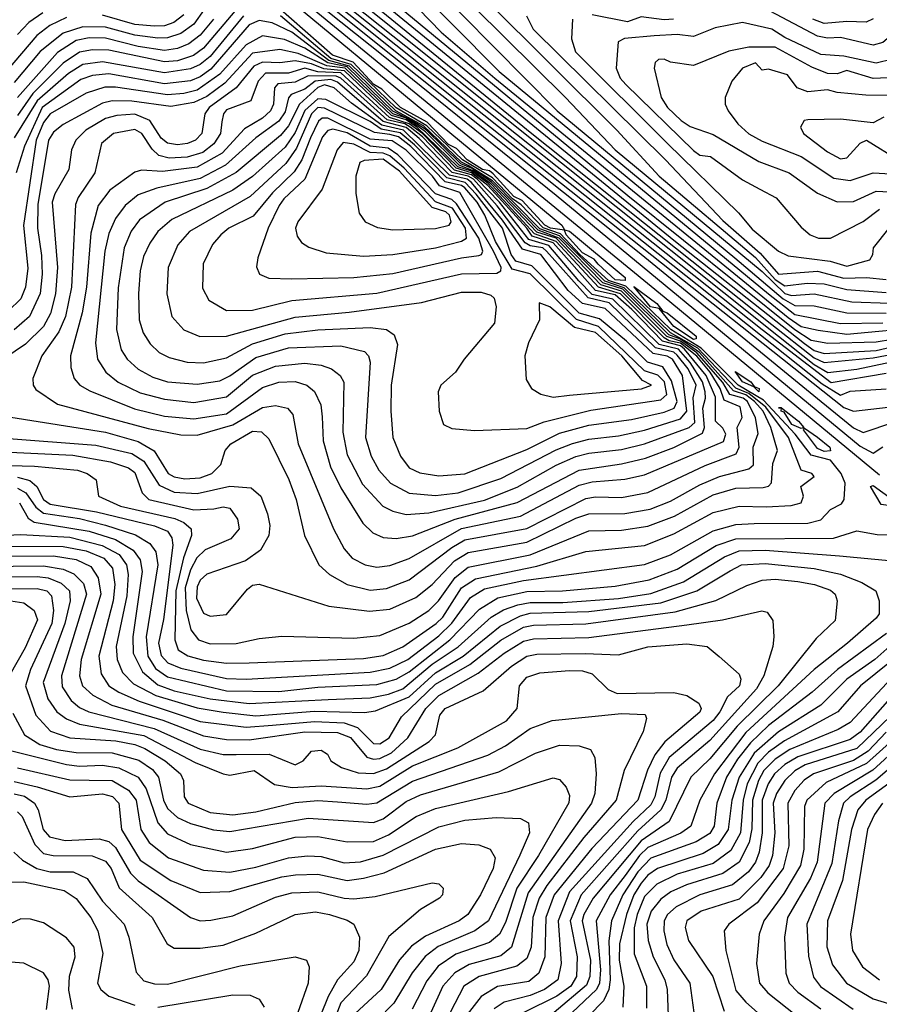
# Model space of a CAD drawing. Extents: x 1173029 to 1307123, y 522559 to 678521.
# Tile 530 of 623: x 1200922 to 1203554, y 668520 to 671534. Entities that reach past the tile are written whole.
import ezdxf

# ---------------------------------------------------------------- set-up
doc = ezdxf.new("R2010")
doc.units = 0

msp = doc.modelspace()

# ---------------------------------------------------------------- linework, layer by layer
at = {"layer": '0CON10XD'}
for points in [[(1200997.7, 672275), (1202063.2, 671423.2), (1202814, 670825), (1203376.5, 670365), (1203475, 670284.7), (1203505, 670270.3), (1203598.1, 670301.9)], [(1201041.4, 672215), (1202040.2, 671420.2), (1202565, 670996.6), (1203360.9, 670339.1), (1203495, 670228.2), (1203535, 670206.9), (1203565, 670225.8)], [(1201255, 672090.2), (1202269.5, 671279.5), (1203445, 670346.1), (1203475.1, 670334.9), (1203634.2, 670354.2)], [(1201585, 671846.3), (1202922, 670782), (1203379.2, 670419.2), (1203435, 670384.1), (1203465, 670396.1), (1203575, 670403.5)], [(1201954.2, 671815), (1202390.4, 671375), (1203214.8, 670694.8), (1203295, 670631.6), (1203435, 670603.4), (1203565, 670605.8)], [(1201579.8, 671765), (1202895.3, 670685.3), (1203555, 670140.2)], [(1201565, 671746), (1202582.4, 670905), (1202590.6, 670890.6), (1202605, 670886.3), (1202775.9, 670745), (1202776.1, 670735), (1202745, 670737.7), (1202692.8, 670785), (1202680.5, 670800.5), (1202645, 670820.5), (1202595, 670874.8), (1202589.7, 670889.7), (1202547.7, 670895), (1202530.2, 670905), (1202460.4, 670980.4), (1202435, 670992.7), (1202372.1, 671062.1), (1202360.8, 671070.8), (1202339, 671075), (1202292.6, 671105), (1202259.1, 671139.1), (1202235, 671151.5), (1202169.6, 671219.6), (1202088.3, 671265), (1202031.3, 671321.3), (1202006.2, 671335), (1201943.5, 671403.5), (1201879.6, 671425), (1201711.9, 671571.9)], [(1202082.8, 671745), (1202568, 671255), (1203112, 670805), (1203259.6, 670679.6), (1203295, 670658.8), (1203355, 670658.1), (1203455, 670636.6), (1203575, 670634.9)], [(1201902, 671665), (1202490.6, 671185), (1203225, 670601.1), (1203355, 670498.9), (1203385, 670484.3), (1203535, 670498.9), (1203665, 670523)], [(1201912.7, 671685), (1202925, 670859.1), (1203325, 670542.1), (1203355, 670521.4), (1203385, 670511.9), (1203545, 670521.5), (1203645, 670544.6)], [(1202039.1, 671675), (1202212.7, 671495), (1202376.4, 671355), (1203275, 670621.9), (1203315, 670594.2), (1203366.4, 670583.6), (1203455, 670571), (1203695, 670593.9)], [(1202220.2, 671665), (1202593, 671295), (1202745.4, 671135), (1203195, 670762.6), (1203265, 670695.1), (1203285, 670689.4), (1203355, 670694.2), (1203469.9, 670670.1), (1203585, 670666.2)], [(1201855, 671651.8), (1203195, 670585.3), (1203406.9, 670423.1), (1203575, 670451.4)], [(1201916.8, 671626.8), (1203245.2, 670565.2), (1203355, 670478.3), (1203396, 670454), (1203485, 670464), (1203625, 670493.1)], [(1203666.5, 671603.5), (1203585, 671480.9), (1203565, 671464.1), (1203535, 671455.9), (1203435, 671479.3), (1203395, 671477.1), (1203365, 671483), (1203220.2, 671560.2)], [(1202066.9, 671586.9), (1202784.3, 670995), (1203295, 670585.3), (1203345, 670553.1), (1203396.8, 670543.2), (1203545, 670547.6), (1203695, 670571.7)], [(1202349.6, 671595), (1202750.8, 671195), (1202880.4, 671055), (1203175.3, 670805.3), (1203235, 670738.7), (1203265, 670719), (1203333, 670727), (1203385, 670724.9), (1203455, 670707.5), (1203575, 670698.1)], [(1201487.3, 671565), (1201455, 671519.9), (1201415, 671490.9), (1201375, 671477.6), (1201345, 671476.9), (1201275, 671486.2), (1201185, 671511.1), (1201115, 671511.9), (1201055, 671492.7), (1200985, 671436.1), (1200905, 671341.1)], [(1201607.1, 671545), (1201505, 671421), (1201475, 671396.2), (1201445, 671382.7), (1201365, 671370.9), (1201175, 671404.7), (1201115, 671396.4), (1201071, 671369), (1200975.1, 671285), (1200905, 671172.2)], [(1201580.5, 671559.5), (1201485, 671446.3), (1201454.1, 671424.1), (1201405, 671407.9), (1201365, 671404.6), (1201195, 671440.2), (1201145, 671441.5), (1201105, 671434.1), (1201055, 671400.8), (1200962.1, 671307.9), (1200915, 671240.6)], [(1200992.6, 671555), (1200950.3, 671525), (1200915, 671487.9)], [(1201425, 671548.2), (1201393.8, 671525), (1201365, 671514.9), (1201335, 671513.6), (1201275, 671519.3), (1201175, 671547.3)], [(1201615, 669514.9), (1201995, 669536.6), (1202055, 669549.1), (1202110.8, 669575), (1202205, 669647.4), (1202245, 669686.9), (1202302.1, 669765), (1202345, 669791.3), (1202465, 669817.2), (1202835, 669866.5), (1202915, 669896), (1203045, 669968.7), (1203115, 669988.9), (1203171.1, 669991.1), (1203335, 669993), (1203375, 670002.8), (1203405, 670034.2), (1203438.3, 670051.7), (1203446.8, 670065), (1203449.6, 670115), (1203437.7, 670145), (1203405, 670185), (1203345, 670200.3), (1203296.4, 670265), (1203199.5, 670369.5), (1203122.1, 670415), (1203008.7, 670528.7), (1202916.1, 670585), (1202778.4, 670718.4), (1202725, 670735.7), (1202637.2, 670815), (1202578.3, 670878.3), (1202525, 670896.1), (1202457, 670967), (1202431, 670985), (1202369.2, 671049.2), (1202277.6, 671105), (1202168.4, 671208.4), (1202075, 671263.7), (1201936.5, 671396.5), (1201875, 671415.3), (1201720.7, 671545)], [(1202474.1, 671545), (1202494.2, 671505), (1202899, 671105), (1203075, 670918.9), (1203189, 670819), (1203245, 670754.5), (1203365, 670763.5), (1203445, 670742.6), (1203515, 670744.5), (1203575, 670738.1)], [(1202923.8, 671535), (1202895, 671533), (1202825, 671542.4), (1202783.1, 671526.9), (1202675, 671548.1)], [(1201065, 671540.4), (1201013.8, 671516.2), (1200974.3, 671485.7), (1200880.1, 671375)], [(1201555, 669563.9), (1201625, 669564.9), (1201975, 669578.2), (1202035, 669587.9), (1202095, 669614.1), (1202197.7, 669685), (1202217.2, 669705), (1202275, 669794.9), (1202317.5, 669822.5), (1202505, 669861), (1202655, 669905.5), (1202835, 669924.5), (1202925, 669959.7), (1203045, 670025.4), (1203125, 670044.6), (1203207.7, 670042.3), (1203283.8, 670046.2), (1203314.5, 670055), (1203321.6, 670075), (1203314.2, 670105), (1203354.4, 670135), (1203347.5, 670145), (1203314.5, 670154.5), (1203276.4, 670255), (1203207.1, 670347.1), (1203155, 670389), (1203115, 670406.2), (1202998, 670528), (1202914.7, 670574.7), (1202772.8, 670712.8), (1202713.5, 670733.5), (1202575, 670871.6), (1202515, 670893.8), (1202370.1, 671040.1), (1202295, 671087.5), (1202275, 671097.9), (1202158.7, 671208.7), (1202073.9, 671255), (1201931.6, 671391.6), (1201869, 671409), (1201755, 671495.3), (1201695, 671523.5), (1201655, 671530.9), (1201625, 671517.4), (1201507.4, 671382.6), (1201475, 671359.1), (1201445, 671346.5), (1201365, 671337.4), (1201195, 671367.6), (1201145, 671362.8), (1201109.6, 671350.4), (1200990.3, 671265), (1200936.3, 671146.3), (1200911.5, 671065)], [(1201514.9, 671535), (1201475, 671486.4), (1201440.3, 671459.7), (1201405, 671445.3), (1201365, 671439.8), (1201285, 671451.6), (1201185, 671476.7), (1201135, 671477.7), (1201095, 671470.2), (1201037.3, 671432.7), (1200914.7, 671295.3)], [(1202614.6, 671535), (1202611.3, 671475), (1202623.8, 671435), (1202905.4, 671155), (1203122.5, 670942.5), (1203165, 670892.1), (1203245.3, 670825), (1203275, 670810.7), (1203404.1, 670794.1), (1203455, 670779.3), (1203525, 670798.5), (1203534.8, 670815), (1203536.4, 670835), (1203584.6, 670895.4)], [(1203595, 671413.2), (1203545, 671400.5), (1203445, 671421.9), (1203375, 671427.4), (1203265, 671479.2), (1203225, 671505.1), (1203135, 671525.1), (1203051.4, 671508.6), (1202985, 671482.5), (1202935, 671488.8), (1202865, 671483.8), (1202774.1, 671475.9), (1202754.3, 671465.8), (1202748.7, 671385), (1202761.1, 671355), (1202778.2, 671335), (1202985, 671133.6), (1203005, 671118.9), (1203037.3, 671115), (1203135, 671043.7), (1203188.5, 671015), (1203237.9, 670987.9), (1203315, 670898.5), (1203342.9, 670875), (1203367.5, 670865), (1203405, 670864.7), (1203505, 670915.7), (1203555, 670953.2)], [(1203535, 671536.2), (1203513.9, 671526.1), (1203455, 671528.5), (1203385, 671522.2), (1203350.7, 671535)], [(1201505, 669623.5), (1201585, 669624.1), (1201655, 669639.7), (1201725, 669646.6), (1201945, 669640.5), (1202025, 669649), (1202115, 669686.7), (1202175, 669725.5), (1202204.8, 669755.2), (1202255, 669826.5), (1202295, 669857.8), (1202485, 669896.1), (1202665, 669968.9), (1202765, 669970.9), (1202845, 669983.8), (1202926.5, 670013.5), (1203045, 670079.3), (1203115, 670099.3), (1203198.7, 670101.3), (1203214.5, 670105.5), (1203224.2, 670115.8), (1203228.5, 670175), (1203242, 670215), (1203221.9, 670285), (1203198.3, 670335), (1203171.6, 670365), (1203145, 670385.8), (1203107.5, 670397.5), (1203003.6, 670515), (1202945.6, 670555.6), (1202909.5, 670569.5), (1202768.3, 670708.3), (1202707.8, 670727.8), (1202573.6, 670865), (1202509.4, 670889.4), (1202366.7, 671036.7), (1202307.7, 671077.7), (1202272.3, 671092.3), (1202166.1, 671196.1), (1202124.1, 671224.1), (1202065, 671254), (1201925, 671388.9), (1201865, 671401.1), (1201795, 671446.5), (1201732.9, 671472.9), (1201665, 671484.6), (1201615, 671456.9), (1201535, 671367.1), (1201465, 671318.4), (1201425, 671307.5), (1201375, 671303.4), (1201215, 671327.6), (1201183, 671327), (1201125, 671308.8), (1201015.2, 671245), (1200995, 671218.7), (1200972.7, 671165), (1200933.5, 670903.5), (1200946.6, 670773.4), (1200940, 670715), (1200925, 670678.9), (1200887.3, 670642.7)], [(1201505, 669707.5), (1201555, 669712.5), (1201619.3, 669790.7), (1201635, 669802.5), (1201655, 669805.7), (1201868.6, 669738.6), (1201992.7, 669722.7), (1202055, 669729.4), (1202135, 669764.8), (1202185, 669804.8), (1202253.2, 669876.8), (1202295, 669902.4), (1202475, 669933.9), (1202625, 670007.8), (1202665, 670021.1), (1202775, 670022), (1202852.1, 670035), (1202915, 670059.5), (1203005, 670110.1), (1203065, 670135.4), (1203155, 670158.8), (1203168.6, 670171.4), (1203167.4, 670225), (1203183.1, 670266.9), (1203175.1, 670315.1), (1203150.9, 670365), (1203137.1, 670375), (1203096.5, 670386.5), (1203075, 670423.3), (1202995, 670514), (1202945, 670550), (1202903.8, 670563.8), (1202765, 670702.9), (1202701.7, 670721.7), (1202565, 670864.8), (1202505, 670883.3), (1202365, 671031.6), (1202310.9, 671070.9), (1202268.1, 671088.1), (1202165, 671190.5), (1202130.6, 671215), (1202105, 671231.8), (1202065, 671245.2), (1201918.7, 671385), (1201862.2, 671392.2), (1201775, 671430.6), (1201718, 671442), (1201635, 671431.2), (1201550.2, 671339.8), (1201495, 671298.7), (1201455, 671279.9), (1201385, 671267.8), (1201265.7, 671284.3), (1201205, 671285.1), (1201175, 671278), (1201055, 671212.8), (1201025, 671189.2), (1201009.9, 671165), (1200977.7, 670967.7), (1200976.7, 670895), (1200988.2, 670811.8), (1200990.8, 670755), (1200985, 670695.6), (1200951.5, 670625), (1200905.3, 670584.7)], [(1203603.6, 671356.4), (1203535, 671353.5), (1203455, 671377.8), (1203425, 671368.3), (1203395, 671368.5), (1203347.9, 671387.9), (1203235, 671449.6), (1203155, 671449.6), (1203092.9, 671437.1), (1202985, 671393.2), (1202915, 671403.9), (1202895, 671413), (1202878.2, 671411.8), (1202867.9, 671402.1), (1202865.2, 671385), (1202886.1, 671295), (1202905.5, 671265), (1202947.1, 671225), (1202975, 671207), (1203045, 671182.7), (1203185, 671099.3), (1203277.7, 671065), (1203365, 671002.7), (1203425, 670976.3), (1203475, 670976.9), (1203545, 671009), (1203605, 671005.9)], [(1201995, 669787), (1202045, 669792.5), (1202115, 669819.2), (1202245, 669917.9), (1202285, 669941.4), (1202475, 669976.2), (1202655, 670068), (1202685, 670073.2), (1202765, 670071.1), (1202845, 670086), (1203021.1, 670168.9), (1203115.4, 670204.6), (1203124.9, 670225), (1203118.9, 670285), (1203133.8, 670316.2), (1203128.5, 670348.5), (1203079.5, 670369.5), (1203067.2, 670405), (1203036.7, 670455), (1202995, 670503.9), (1202945, 670543.7), (1202910.7, 670550.7), (1202895, 670560.1), (1202761.8, 670695), (1202694.5, 670714.5), (1202565, 670855.1), (1202498.2, 670878.2), (1202355, 671033.5), (1202305, 671069.6), (1202263.6, 671083.6), (1202138, 671205), (1202105, 671226.9), (1202060.2, 671240.2), (1201917, 671377), (1201853.6, 671383.6), (1201815, 671398.5), (1201765, 671408), (1201718.2, 671401.8), (1201665, 671403.9), (1201639, 671391), (1201585, 671324.9), (1201502.6, 671265), (1201488.5, 671245), (1201479.3, 671185), (1201460.3, 671165), (1201436.2, 671155), (1201405, 671150.3), (1201375, 671155.2), (1201355, 671170.6), (1201320.8, 671225), (1201274.7, 671244.7), (1201219.2, 671240.8), (1201185, 671231.4), (1201124.5, 671195.5), (1201093.9, 671165), (1201080.7, 671135), (1201072.9, 671075), (1201029.4, 671000.6), (1201021.2, 670975), (1201037.5, 670775), (1201031.7, 670695), (1201016.2, 670633.8), (1200994.5, 670595), (1200939.2, 670540.8), (1200844, 670476)], [(1203585, 671301.9), (1203513.1, 671303.1), (1203425, 671310.5), (1203395, 671318.9), (1203335, 671313.3), (1203302.5, 671325), (1203273.3, 671365), (1203215, 671382), (1203195, 671378.9), (1203175, 671401.6), (1203135, 671384.8), (1203103, 671345), (1203081.8, 671295), (1203082.1, 671275), (1203091.5, 671255), (1203121.3, 671215), (1203155, 671184.3), (1203195, 671162.1), (1203314.7, 671115), (1203415, 671048.8), (1203465, 671041.4), (1203535.4, 671064.6), (1203715, 671054.9)], [(1202015, 669858), (1202055, 669863.3), (1202115, 669884.8), (1202275, 669976.2), (1202455.6, 670014.4), (1202635, 670108.6), (1202675, 670119.3), (1202775, 670126.7), (1202835, 670140.7), (1203077.5, 670242.5), (1203084.1, 670265), (1203075, 670283.6), (1203052.8, 670305), (1203052.1, 670377.9), (1203023.9, 670445), (1202957.8, 670525), (1202945, 670535.4), (1202889.9, 670549.9), (1202796.1, 670646.1), (1202745, 670691.9), (1202684.8, 670704.8), (1202555, 670850.1), (1202490.9, 670870.9), (1202475.3, 670895), (1202355, 671026.1), (1202305, 671064.9), (1202258.9, 671078.9), (1202155, 671184.9), (1202114.6, 671215), (1202054.3, 671234.3), (1201905, 671370.5), (1201835, 671374.1), (1201795, 671385.3), (1201745, 671370.4), (1201675, 671370.4), (1201652, 671345), (1201629.7, 671285), (1201555, 671257.7), (1201545.9, 671245), (1201541.1, 671221.1), (1201536.5, 671185), (1201516.6, 671153.4), (1201482.7, 671127.3), (1201435, 671112.6), (1201379.6, 671109.6), (1201348.2, 671118.2), (1201327.1, 671137.1), (1201295.5, 671185.5), (1201275, 671197.6), (1201208.8, 671185), (1201172.4, 671155), (1201151.6, 671065), (1201100.6, 670989.4), (1201092.4, 670967.6), (1201080.7, 670715), (1201062, 670625), (1201041.6, 670578.4), (1200989.4, 670505), (1200962.5, 670435), (1200962.8, 670415), (1200971.7, 670401.7), (1201037.2, 670357.2), (1201315, 670282.3), (1201415, 670262.8), (1201465, 670261.4), (1201575, 670293.9), (1201665, 670346.8), (1201705, 670352.8), (1201742.2, 670345), (1201758.8, 670325), (1201774.8, 670235), (1201883.3, 669975), (1201915, 669913.6), (1201940.4, 669885), (1201979.4, 669865), (1202015, 669858)], [(1202075.2, 669945.2), (1202125, 669954.2), (1202255.3, 670004.7), (1202445, 670055.6), (1202635, 670155.1), (1202765, 670174.2), (1202838.2, 670191.8), (1202925, 670224.2), (1203012.4, 670267.6), (1203018.7, 670285), (1203013.4, 670345), (1203022.1, 670375), (1203020.9, 670395), (1203013.2, 670425), (1202975, 670484.1), (1202939, 670525), (1202879.8, 670539.8), (1202738.5, 670678.5), (1202675, 670692.6), (1202634.4, 670734.4), (1202542, 670842), (1202481, 670861), (1202391.1, 670975), (1202322.6, 671045), (1202305, 671058.4), (1202253.2, 671073.2), (1202155, 671175), (1202117.4, 671205), (1202101.7, 671215), (1202047.2, 671227.2), (1201905, 671354.4), (1201890.9, 671360.9), (1201805, 671361.3), (1201765, 671342.5), (1201712.7, 671337.2), (1201702, 671325), (1201698.9, 671275), (1201690.3, 671255), (1201665, 671232.4), (1201610.3, 671199.7), (1201542.1, 671125), (1201465, 671082.7), (1201358.9, 671068.9), (1201295, 671072.6), (1201275, 671067.3), (1201197.7, 671012.3), (1201162.7, 670965), (1201140.2, 670879.8), (1201126.2, 670715), (1201113.4, 670636.6), (1201077, 670505), (1201078.6, 670468.6), (1201088.4, 670435), (1201106, 670415), (1201137.1, 670397.1), (1201273, 670343), (1201365, 670319.9), (1201455, 670311.8), (1201555, 670327.6), (1201665, 670408.1), (1201715, 670424.2), (1201765.7, 670425.7), (1201801.5, 670415), (1201825, 670395.4), (1201843.6, 670355), (1201848.4, 670318.4), (1201851.2, 670245), (1201873.5, 670165), (1201905, 670100.9), (1201972.8, 669992.8), (1202003.2, 669963.2), (1202035, 669948.6), (1202075.2, 669945.2)], [(1202105, 670019.5), (1202175, 670024.4), (1202345, 670062.9), (1202445, 670102.9), (1202565, 670170.1), (1202625, 670196.2), (1202665, 670206.8), (1202765, 670217.7), (1202835, 670235.7), (1202972.4, 670285), (1202989.2, 670300.8), (1202983.7, 670376.3), (1202993.3, 670415), (1202968.5, 670465), (1202935, 670507.1), (1202925, 670515.5), (1202869, 670529), (1202726.9, 670666.9), (1202662.2, 670682.2), (1202535, 670825.1), (1202524, 670835), (1202485, 670841), (1202470.1, 670850.1), (1202384.2, 670964.2), (1202311.2, 671045), (1202295, 671054.6), (1202246.2, 671066.2), (1202145, 671170.1), (1202105, 671203.3), (1202035, 671221.8), (1201895, 671342), (1201875, 671350.7), (1201826.4, 671345), (1201795, 671320.7), (1201752.8, 671305), (1201745.1, 671294.9), (1201735, 671251.7), (1201715, 671223.3), (1201645, 671172.1), (1201551.7, 671088.3), (1201475, 671048), (1201342.1, 671017.9), (1201285, 670997.7), (1201244.7, 670965.3), (1201214.8, 670925), (1201195, 670879.1), (1201182.4, 670825), (1201154.5, 670545), (1201160.4, 670495), (1201185.3, 670455), (1201223.9, 670423.9), (1201291.3, 670391.3), (1201365, 670371.7), (1201455, 670362.2), (1201555, 670378.9), (1201635, 670445.1), (1201705, 670473.4), (1201795, 670482.6), (1201845, 670476.6), (1201876.5, 670465), (1201903.4, 670445), (1201914, 670424), (1201911.3, 670271.3), (1201925, 670201.8), (1201971.8, 670111.8), (1202034.1, 670044.1), (1202065, 670029), (1202105, 670019.5)], [(1202195, 670076.9), (1202265, 670084.9), (1202395, 670129.6), (1202565, 670217), (1202615, 670236.8), (1202665, 670250.1), (1202755, 670259.9), (1202835, 670277.1), (1202945, 670311.4), (1202964.6, 670335), (1202951.2, 670445), (1202921.3, 670495), (1202905, 670504), (1202861.8, 670511.8), (1202715, 670650), (1202644.9, 670665), (1202600.9, 670705), (1202518, 670815), (1202461.2, 670831.2), (1202399.8, 670919.8), (1202305, 671035.6), (1202292.6, 671045), (1202238.2, 671058.2), (1202097.2, 671195), (1202030.7, 671210.7), (1201938, 671278), (1201884.4, 671325), (1201855, 671334.3), (1201835, 671325.8), (1201778.2, 671275), (1201745, 671209), (1201721, 671179), (1201585, 671065.8), (1201495, 671016.9), (1201367.8, 670975), (1201289.2, 670920.8), (1201263.6, 670886.4), (1201241.9, 670835), (1201223.3, 670713.3), (1201218.6, 670585), (1201233.1, 670523.1), (1201251.4, 670495), (1201285, 670463.9), (1201329.9, 670439.9), (1201374.4, 670425), (1201465, 670418.1), (1201535, 670428.6), (1201565, 670443), (1201645, 670499.2), (1201745, 670529.1), (1201905.1, 670535.1), (1201977.5, 670517.5), (1201990.4, 670505), (1201995.2, 670485), (1201980.9, 670255), (1201998, 670198), (1202021.3, 670155), (1202056.9, 670115), (1202115, 670084.8), (1202195, 670076.9)], [(1202205, 670137.3), (1202285, 670143.8), (1202475, 670217.9), (1202575, 670267.7), (1202665, 670292.8), (1202795, 670310), (1202895, 670332.5), (1202925.6, 670344.4), (1202935.6, 670365), (1202917.9, 670427.9), (1202890.8, 670470.8), (1202844.1, 670485), (1202779.6, 670549.6), (1202697.7, 670617.7), (1202635, 670635.4), (1202489.9, 670779.9), (1202440.9, 670795), (1202426.7, 670815), (1202400.7, 670895), (1202319.2, 670999.2), (1202285.5, 671035.5), (1202229.9, 671049.9), (1202130.9, 671150.9), (1202087.3, 671187.3), (1202028.4, 671198.4), (1201995, 671221.5), (1201859.7, 671289.7), (1201835, 671290.9), (1201794.7, 671255.3), (1201765, 671188.3), (1201735, 671143), (1201635, 671053.5), (1201575, 671012.3), (1201388.2, 670921.8), (1201345, 670885.7), (1201320.1, 670849.9), (1201301.1, 670808.9), (1201291.2, 670765), (1201285.6, 670695.6), (1201287.8, 670615), (1201300.5, 670575), (1201321.4, 670541.4), (1201348.9, 670515), (1201379.4, 670499.4), (1201435, 670485.2), (1201485, 670483.8), (1201555, 670498.6), (1201635, 670541.8), (1201735, 670571.6), (1201835, 670583.9), (1201995, 670591.3), (1202045.6, 670585.6), (1202069, 670569), (1202079.1, 670539.1), (1202059.1, 670415), (1202058.5, 670335), (1202064.8, 670254.8), (1202087.5, 670197.5), (1202115, 670162.2), (1202146.8, 670146.8), (1202205, 670137.3)], [(1202315, 670275.7), (1202475, 670282.3), (1202527.6, 670302.4), (1202671.1, 670338.9), (1202885, 670370.2), (1202903.8, 670386.2), (1202895.9, 670425), (1202875.6, 670445.6), (1202835, 670458.9), (1202694.5, 670594.5), (1202626.4, 670616.4), (1202485.4, 670755.4), (1202430.2, 670770.2), (1202378.5, 670855), (1202346.4, 670935), (1202322.4, 670975), (1202285, 671018.7), (1202275, 671026), (1202225, 671037), (1202119.2, 671145), (1202082.1, 671175), (1202055, 671182.7), (1202008.8, 671188.8), (1201855, 671262.8), (1201834.9, 671265), (1201815.4, 671245), (1201770, 671140), (1201736.8, 671093.2), (1201627.5, 670992.5), (1201441.6, 670885), (1201405.8, 670844.2), (1201376.2, 670775), (1201372.3, 670695), (1201387.5, 670625), (1201424.8, 670584.8), (1201473.6, 670563.6), (1201555, 670565.2), (1201765, 670623.4), (1201931.3, 670638.7), (1202152.1, 670667.9), (1202275, 670699.6), (1202335, 670699.2), (1202365, 670690.5), (1202375, 670681.2), (1202380.9, 670655), (1202376.2, 670605), (1202282.5, 670495), (1202256, 670455), (1202211.2, 670415), (1202203.8, 670395), (1202206.7, 670335), (1202220, 670295), (1202245, 670282.5), (1202315, 670275.7)], [(1201555, 670643.8), (1201635, 670644.8), (1201755, 670673.8), (1202015, 670696.2), (1202275, 670755.9), (1202382.5, 670757.5), (1202395.6, 670764.4), (1202395.9, 670775), (1202372.8, 670825), (1202269.8, 671005), (1202207.7, 671025), (1202186.4, 671055), (1202105, 671134.1), (1202062.8, 671162.8), (1201995, 671168.4), (1201865, 671232.5), (1201847.9, 671232.1), (1201836.8, 671223.2), (1201812.5, 671172.5), (1201785.8, 671104.2), (1201762, 671068), (1201696.3, 671003.7), (1201637.3, 670932.7), (1201562, 670895), (1201537.5, 670875), (1201512.6, 670845), (1201483.9, 670786.1), (1201481.7, 670711.7), (1201501.2, 670675), (1201555, 670643.8)], [(1203567.5, 671235), (1203535, 671218.2), (1203435, 671229.5), (1203335, 671227.2), (1203324.4, 671225), (1203312.5, 671205), (1203322.2, 671185), (1203395, 671128.8), (1203435, 671107.8), (1203455, 671110.7), (1203495, 671155.7), (1203515, 671164.4), (1203613.4, 671103.4)], [(1201755, 670740.2), (1201945, 670744.9), (1202065, 670757.2), (1202275, 670805.1), (1202327.9, 670812.1), (1202336.4, 670815), (1202340, 670825), (1202328, 670865), (1202259.9, 670969.9), (1202245, 670983.4), (1202195, 671001.1), (1202079.9, 671119.9), (1202050.1, 671140.1), (1201995, 671146.7), (1201925, 671187.6), (1201881.2, 671198.8), (1201865, 671194.5), (1201849.1, 671175), (1201795.4, 671045), (1201730.7, 670985), (1201716.9, 670965), (1201683.1, 670895), (1201650.9, 670805), (1201646.9, 670776.9), (1201656.2, 670755), (1201685, 670742.9), (1201755, 670740.2)], [(1201975, 670809.4), (1202065, 670814.8), (1202195, 670835.7), (1202275, 670855.4), (1202290, 670865), (1202287.1, 670895), (1202247.1, 670957.1), (1202195, 670976.2), (1202099, 671079), (1202055, 671117), (1202035, 671125.2), (1201995, 671126.9), (1201945, 671152.5), (1201912.2, 671157.8), (1201894.1, 671135), (1201847.7, 671015), (1201774, 670915), (1201766.9, 670895), (1201771.2, 670871.2), (1201785, 670851.9), (1201807, 670837), (1201859.9, 670819.9), (1201975, 670809.4)], [(1202065, 670890.2), (1202195, 670894.5), (1202236.7, 670905), (1202242.7, 670915), (1202238.4, 670935), (1202226.4, 670945), (1202185, 670958.4), (1202085, 671070.1), (1202035, 671106.6), (1201977.2, 671102.8), (1201963.4, 671096.6), (1201951.7, 671055), (1201951.7, 671001.7), (1201961.9, 670941.9), (1201980, 670915), (1202017.8, 670897.8), (1202065, 670890.2)], [(1202985, 670554.7), (1202925, 670594.6), (1202879.8, 670649.7), (1202853.8, 670655), (1202802.6, 670717.4), (1202872.4, 670665), (1202891.1, 670641.1), (1202905, 670636.2), (1202993.1, 670565), (1202992.9, 670557.1), (1202985, 670554.7)], [(1202555, 670377.9), (1202605, 670384.4), (1202826.3, 670403.7), (1202856.2, 670415), (1202828.9, 670428.9), (1202765.3, 670505), (1202685, 670576), (1202621, 670591), (1202545.7, 670655), (1202513, 670667), (1202513.3, 670615), (1202479.6, 670545), (1202468.9, 670505), (1202472.6, 670432.6), (1202488.9, 670405), (1202517.7, 670387.8), (1202555, 670377.9)], [(1203185, 670394.9), (1203169.6, 670409.6), (1203135.2, 670425), (1203112.8, 670457.2), (1203161.2, 670425), (1203170.7, 670410.8), (1203186.1, 670405), (1203185, 670394.9)], [(1203315, 670282.7), (1203286.1, 670295), (1203262.5, 670332.5), (1203254, 670335), (1203255, 670345.1), (1203245, 670345.7), (1203255, 670345.1), (1203306.2, 670305), (1203322.9, 670285), (1203315, 670282.7)], [(1200895, 670316.5), (1201185, 670271.2), (1201285, 670242.8), (1201334.1, 670214.1), (1201376.7, 670145), (1201395, 670134.3), (1201427.8, 670127.8), (1201475, 670130.9), (1201510.7, 670145), (1201538.1, 670171.9), (1201551.3, 670215), (1201568.9, 670235), (1201635, 670274.5), (1201662.4, 670272.4), (1201685, 670250.8), (1201745.8, 670125.8), (1201769, 670065), (1201794.4, 669954.4), (1201837.8, 669865), (1201870.4, 669835), (1201925, 669804.8), (1201995, 669787)], [(1203385, 670211.5), (1203365, 670221.4), (1203321.5, 670278.5), (1203325, 670282.9), (1203365, 670255.4), (1203402.3, 670225), (1203405, 670213.5), (1203385, 670211.5)], [(1200875, 670252.6), (1201155, 670231.1), (1201265, 670206.1), (1201302.4, 670182.4), (1201348.7, 670108.7), (1201395, 670087.3), (1201465, 670083.8), (1201565, 670105.9), (1201630.2, 670100.2), (1201660.3, 670075), (1201680.7, 670020.7), (1201688.2, 669985), (1201685.3, 669955), (1201659.7, 669910.3), (1201612.9, 669877.1), (1201495, 669836.9), (1201475, 669817.9), (1201465, 669798), (1201462.9, 669762.9), (1201485, 669716.8), (1201505, 669707.5)], [(1200805, 670214.2), (1201085, 670200.2), (1201200.3, 670180.3), (1201255, 670161.6), (1201275, 670148.1), (1201297, 670085), (1201317.2, 670065), (1201455, 670033.8), (1201516.8, 670036.8), (1201545, 670042.6), (1201565, 670038), (1201588.9, 670005), (1201593.5, 669975), (1201568.8, 669945), (1201489.4, 669910.6), (1201463.9, 669886.1), (1201445, 669849.3), (1201428.7, 669795), (1201431.8, 669725), (1201446.1, 669666.1), (1201469.4, 669635), (1201505, 669623.5)], [(1200815, 670170.9), (1200966.9, 670166.9), (1201098.9, 670155), (1201128.5, 670145), (1201156.4, 670125), (1201163.6, 670075), (1201230.4, 670045), (1201396.7, 670006.7), (1201424.6, 669994.6), (1201447, 669975), (1201447.8, 669955), (1201423.3, 669886.7), (1201399.7, 669785), (1201396.9, 669635), (1201407.4, 669605), (1201436.7, 669586.7), (1201485, 669573), (1201555, 669563.9)], [(1200915, 670133.2), (1200952.9, 670122.9), (1200974.4, 670104.4), (1200995, 670064.6), (1201015, 670050.5), (1201157.3, 670027.3), (1201335, 669984.4), (1201375, 669967.6), (1201388.1, 669948.1), (1201391, 669925), (1201362.2, 669697.8), (1201346.8, 669625), (1201355, 669587.1), (1201375.6, 669565), (1201415, 669548.5), (1201555, 669516.8), (1201615, 669514.9)], [(1200915, 670099.7), (1200940.8, 670085), (1200971.3, 670041.3), (1200995, 670023), (1201105, 670006.6), (1201185, 669986.4), (1201276.8, 669956.7), (1201320.5, 669930.5), (1201338.3, 669905), (1201345.3, 669865), (1201309.7, 669645), (1201314.3, 669585.7), (1201338.1, 669548.1), (1201375, 669521.8), (1201555, 669479.4), (1201715, 669477.6), (1201835, 669490.6), (1202015, 669498.2), (1202075, 669515.1), (1202115, 669537.1), (1202239.2, 669635), (1202330.3, 669729.7), (1202386.2, 669763.8), (1202475, 669783), (1202584.5, 669785.5), (1202745, 669799.5), (1202849.5, 669819.5), (1202935, 669851.9), (1203055, 669924.4), (1203115, 669944.5), (1203413.8, 669946.2), (1203485, 669969.1), (1203547.7, 669957.7), (1203595, 669956.9)], [(1203595, 670044.3), (1203559.4, 670049.4), (1203527.5, 670105), (1203535, 670107.5), (1203594.8, 670065), (1203603.2, 670055), (1203595, 670044.3)], [(1200921.2, 670055), (1200948.2, 670008.2), (1200966.1, 669996.1), (1201135, 669968.3), (1201215, 669942.2), (1201269.5, 669909.5), (1201290.4, 669880.4), (1201297.2, 669845), (1201267.9, 669645), (1201269.2, 669595), (1201297.6, 669537.6), (1201345, 669497.3), (1201395, 669479.3), (1201504.8, 669454.8), (1201625, 669440.1), (1201866.9, 669453.1), (1201995, 669457.7), (1202050.8, 669469.2), (1202095, 669485.8), (1202185, 669560.6), (1202265, 669614.5), (1202365.6, 669704.4), (1202402.9, 669727.1), (1202447.3, 669742.7), (1202485, 669750.2), (1202585, 669749.4), (1202755, 669761.9), (1202855, 669776.8), (1202955, 669813.2), (1203080.1, 669889.9), (1203125, 669907.8), (1203205, 669910.1), (1203432.5, 669892.5), (1203595, 669876.8)], [(1200775, 669950.8), (1200925, 669957.9), (1201075, 669949.3), (1201174.5, 669924.5), (1201226.4, 669896.4), (1201248.8, 669865), (1201253.8, 669835), (1201249.5, 669770.5), (1201217.6, 669615), (1201220.1, 669575), (1201237.2, 669535), (1201270.6, 669500.6), (1201338.3, 669465), (1201465, 669427.5), (1201545, 669413.6), (1201645, 669403.1), (1201825, 669417.1), (1201977.3, 669412.7), (1202011.9, 669418.1), (1202115, 669460.8), (1202195, 669534.8), (1202279.9, 669585), (1202392.9, 669677.1), (1202455, 669709.2), (1202485, 669716.8), (1202665, 669722), (1202885, 669748.2), (1202995.1, 669784.9), (1203097, 669847), (1203131.9, 669865), (1203205, 669869.5), (1203355, 669853.3), (1203435, 669836.9), (1203500.8, 669810.8), (1203543.1, 669785), (1203553.4, 669755), (1203553.2, 669715), (1203545, 669701.8), (1203456.5, 669625), (1203354.9, 669545.1), (1203145, 669351.9), (1203049.1, 669225), (1203004.2, 669145), (1202977, 669065), (1202946.6, 669043.4), (1202845, 668999.7), (1202819.4, 668975), (1202776.1, 668913.9), (1202729.7, 668855), (1202687, 668775), (1202700.3, 668625), (1202697.2, 668585), (1202688.5, 668565), (1202613.6, 668495)], [(1200733.3, 669923.3), (1201055, 669920.9), (1201125, 669908.2), (1201179.3, 669885), (1201206.3, 669855), (1201212.8, 669805), (1201207.7, 669755), (1201164.3, 669585), (1201170.9, 669530.9), (1201194.4, 669495), (1201225, 669474.9), (1201287.7, 669447.7), (1201475, 669385.9), (1201615, 669367.7), (1201695.6, 669374.4), (1201825, 669385.7), (1201915, 669381.4), (1201956.8, 669366.8), (1202005, 669318.6), (1202025, 669317), (1202053, 669335), (1202090.7, 669399.3), (1202195, 669500.1), (1202300.2, 669559.8), (1202395, 669634.7), (1202465, 669674.5), (1202495, 669680.7), (1202655, 669684.5), (1202929.2, 669720.8), (1203053.8, 669756.2), (1203148.1, 669801.9), (1203195, 669817.6), (1203235, 669821), (1203305, 669814.1), (1203355.5, 669805), (1203405, 669787.4), (1203419.2, 669775), (1203425.2, 669755.2), (1203418.6, 669695), (1203360.4, 669639.6), (1203244, 669495), (1203118.8, 669371.2), (1203035, 669271), (1202977.2, 669215), (1202910.3, 669079.7), (1202825, 669020.5), (1202678.1, 668845), (1202649.8, 668795), (1202644.7, 668775), (1202669.6, 668655), (1202667.9, 668605), (1202657.9, 668577.9), (1202558.3, 668495)], [(1200755, 669890.1), (1201025, 669892.2), (1201095, 669880.9), (1201139.4, 669859.4), (1201162.5, 669825), (1201169.9, 669775), (1201110, 669575), (1201105.5, 669525), (1201114.5, 669495), (1201146.1, 669466.1), (1201204.1, 669435), (1201360, 669390), (1201485, 669341.9), (1201555, 669329.9), (1201625, 669329.7), (1201795, 669353.7), (1201895, 669351.8), (1201935, 669336.8), (1201985, 669276.2), (1202005, 669269.9), (1202025, 669272.2), (1202060.3, 669289.7), (1202110.6, 669335), (1202165.8, 669425), (1202205, 669464.7), (1202326.2, 669533.8), (1202405.5, 669595), (1202465, 669630.9), (1202495, 669638.7), (1202665, 669642.2), (1202965, 669681.7), (1203073.8, 669696.2), (1203194.4, 669724.4), (1203210.4, 669720.4), (1203227.9, 669695), (1203231.1, 669645), (1203228, 669615), (1203201, 669525), (1203177.6, 669485), (1203035, 669327.3), (1202935, 669242.5), (1202918, 669215), (1202900.3, 669145), (1202885.2, 669114.8), (1202815, 669050.6), (1202641.1, 668855), (1202607.5, 668775), (1202629.4, 668665), (1202626.8, 668605), (1202609.2, 668575), (1202567, 668545), (1202465.7, 668494.3)], [(1200715, 669858.8), (1200995, 669862.2), (1201055, 669851.4), (1201087.9, 669837.9), (1201117.4, 669807.4), (1201126.7, 669775), (1201050.4, 669525), (1201052, 669492), (1201079.8, 669449.8), (1201105, 669428.6), (1201133.3, 669415), (1201334.2, 669364.2), (1201475, 669300.9), (1201545, 669284.9), (1201585, 669284.2), (1201685.4, 669285.4), (1201765, 669252.7), (1201790, 669265), (1201815.5, 669294.5), (1201845, 669297.7), (1201864.2, 669285), (1201874.7, 669264.7), (1201907.1, 669245), (1201958.4, 669228.4), (1202005, 669225.8), (1202045, 669240.8), (1202176.1, 669323.9), (1202194.8, 669345), (1202208.3, 669405), (1202224.8, 669425), (1202341, 669479), (1202428, 669555), (1202475, 669585.4), (1202505, 669591.3), (1202653.8, 669593.8), (1202755, 669589.7), (1202845, 669614), (1202965, 669623.2), (1203026.9, 669615), (1203064.1, 669584.1), (1203125, 669530), (1203130.6, 669515), (1203125.9, 669495), (1203089.4, 669460.6), (1203066.1, 669415), (1203045, 669388.6), (1202910.9, 669275), (1202883.2, 669226.8), (1202866.9, 669155), (1202855, 669130.6), (1202800.6, 669079.4), (1202605, 668863.8), (1202570.4, 668775), (1202579.5, 668645), (1202569.4, 668595), (1202529.3, 668565), (1202485, 668546.8), (1202405, 668526.2), (1202375, 668506)], [(1200605, 669825.9), (1200975, 669829.4), (1201008.7, 669825), (1201048.5, 669808.5), (1201074, 669785), (1201076.1, 669755), (1201060.6, 669685), (1200993.8, 669505), (1201008.6, 669455), (1201035.6, 669415), (1201065, 669393.7), (1201105, 669377.5), (1201302.1, 669342.1), (1201459.6, 669259.6), (1201545, 669225.7), (1201565, 669221.3), (1201640, 669235), (1201702.5, 669192.5), (1201756.5, 669183.5), (1201845, 669188.8), (1201985, 669178.9), (1202025, 669187.8), (1202125, 669249.8), (1202263.3, 669305), (1202412.3, 669387.7), (1202445.7, 669425), (1202452.6, 669495), (1202475, 669521), (1202515, 669534.5), (1202605, 669541.4), (1202645, 669540.1), (1202675, 669531.5), (1202723.8, 669483.8), (1202751, 669471), (1202925, 669473.9), (1202965, 669464.8), (1203001.7, 669441.7), (1203008.5, 669425), (1203005, 669414.2), (1202897, 669323), (1202867, 669283), (1202843.8, 669236.2), (1202814.2, 669145), (1202673.4, 668996.6), (1202559, 668855), (1202532.9, 668785), (1202530, 668665), (1202511.7, 668615), (1202480.9, 668589.1), (1202385, 668574.1), (1202335, 668543.5), (1202234.5, 668415)], [(1200791.5, 669791.5), (1200975, 669792.7), (1201004.9, 669784.9), (1201019.7, 669769.7), (1201025.6, 669725), (1201020.4, 669685), (1200954.6, 669545), (1200939.7, 669495), (1200971.4, 669405), (1201016.3, 669356.3), (1201075.5, 669335.5), (1201216.5, 669326.5), (1201275, 669315.1), (1201305, 669302.8), (1201367.1, 669265), (1201414, 669225), (1201423.2, 669205), (1201425.7, 669155), (1201437.7, 669135), (1201505, 669106.6), (1201575, 669099.5), (1201645, 669108.7), (1201765, 669137.1), (1201835, 669143.2), (1201895, 669139.1), (1201985, 669132.2), (1202015, 669137), (1202125, 669203.1), (1202355, 669282.7), (1202409.5, 669310.5), (1202485, 669364.4), (1202552, 669388), (1202765, 669409.7), (1202837.1, 669407.1), (1202840.8, 669395), (1202831.5, 669355), (1202773.3, 669235), (1202748.8, 669145), (1202649.2, 669030.8), (1202536.1, 668883.9), (1202513, 668845), (1202492.9, 668785), (1202487.7, 668695), (1202475, 668660), (1202443.9, 668636.1), (1202328.4, 668605), (1202281.6, 668575), (1202239.7, 668495)], [(1200894.7, 669754.7), (1200935, 669748.2), (1200966.7, 669725), (1200976.4, 669696.4), (1200938.8, 669611.2), (1200892.2, 669527.8)], [(1203575.8, 669655), (1203425.8, 669544.2), (1203348.5, 669475), (1203215, 669372.8), (1203159.5, 669320.5), (1203119.6, 669270.4), (1203085.7, 669215), (1203056.2, 669135), (1203048.4, 669065), (1203035, 669042.9), (1202993.3, 669016.7), (1202855, 668967.5), (1202815, 668924.9), (1202769.1, 668855), (1202734.4, 668775), (1202725.9, 668714.1), (1202730.1, 668595), (1202726.1, 668565), (1202709.1, 668530.9), (1202664.2, 668485)], [(1203595.9, 669624.1), (1203540.2, 669575), (1203455, 669515.4), (1203374.9, 669435.1), (1203245, 669353.7), (1203171.3, 669288.7), (1203124.6, 669215), (1203102.6, 669145), (1203091.5, 669055), (1203060.6, 669009.4), (1203015, 668981.6), (1202875, 668936), (1202845, 668915.1), (1202825, 668891), (1202802.6, 668855), (1202779.8, 668795), (1202758.6, 668705), (1202758, 668655), (1202771.4, 668575), (1202768.9, 668511.1)], [(1203590, 669570), (1203496.9, 669495), (1203427.6, 669415), (1203263.6, 669326.4), (1203215, 669291.3), (1203182.1, 669257.9), (1203149.6, 669195), (1203137, 669145), (1203128.9, 669045), (1203099.8, 668990.2), (1203045, 668950.3), (1202935, 668918.6), (1202872.6, 668887.4), (1202835, 668849.6), (1202812.3, 668795), (1202803.9, 668753.9), (1202803.8, 668673.8), (1202840.8, 668575), (1202841.7, 668508.3)], [(1203605, 669532.6), (1203465, 669382.7), (1203428.6, 669361.4), (1203280.3, 669299.7), (1203235, 669269.7), (1203200.5, 669235), (1203183.8, 669205), (1203165.5, 669145), (1203163.6, 669056.4), (1203156, 669015), (1203125.4, 668954.6), (1203075, 668920.2), (1202963.4, 668885), (1202916.1, 668863.9), (1202885, 668841.8), (1202855.1, 668805), (1202841.8, 668765), (1202845.9, 668715), (1202861.5, 668665), (1202897, 668595), (1202904.2, 668565), (1202907.3, 668485)], [(1203632.1, 669507.9), (1203495, 669353.1), (1203465, 669330.3), (1203305, 669277.5), (1203265, 669253.7), (1203232.8, 669225), (1203214, 669195), (1203195.1, 669145), (1203195.3, 669045), (1203186.1, 668985), (1203174.7, 668955), (1203153.6, 668925), (1203105, 668885.6), (1203004.1, 668855), (1202931.7, 668818.3), (1202905.8, 668795), (1202894.9, 668775), (1202894, 668745), (1202903.2, 668703.2), (1202925, 668655.8), (1202973.9, 668585), (1202985.8, 668495)], [(1200900.6, 669410.6), (1200937, 669345), (1200983.7, 669315), (1201035, 669300), (1201095, 669290.1), (1201205, 669290), (1201286.8, 669266.8), (1201328.3, 669238.3), (1201347, 669215), (1201362, 669145), (1201375, 669119.2), (1201405, 669091.8), (1201445, 669072.8), (1201515, 669054.3), (1201565, 669048.9), (1201805, 669089.5), (1202005, 669076.1), (1202035, 669087.3), (1202105, 669140.1), (1202149.5, 669160.5), (1202388.6, 669231.4), (1202501.4, 669288.7), (1202575, 669313.4), (1202635, 669311.2), (1202669.4, 669299.4), (1202683.1, 669275), (1202687, 669225), (1202682.9, 669165), (1202673.1, 669135), (1202478.8, 668861.2), (1202427.8, 668695), (1202395, 668668.6), (1202298.5, 668641.5), (1202254.1, 668615.9), (1202217.9, 668575), (1202181.1, 668495)], [(1203613.6, 669426.4), (1203485, 669302.3), (1203327.4, 669252.6), (1203295, 669234), (1203264.9, 669205), (1203239.7, 669165), (1203229.3, 669135), (1203234.3, 669045), (1203227.2, 668975), (1203217, 668945), (1203191.7, 668908.3), (1203125, 668841.9), (1203009.1, 668805), (1202964.3, 668775), (1202960, 668755), (1202970.2, 668715), (1203044.8, 668605), (1203079.3, 668499.3)], [(1203655, 669382.6), (1203515, 669256.8), (1203391.3, 669198.7), (1203331.8, 669145), (1203325.4, 669125), (1203323.5, 668995), (1203313.2, 668945), (1203261.3, 668858.7), (1203200.7, 668775), (1203186.5, 668735), (1203177.8, 668645), (1203187.1, 668585), (1203212.9, 668555), (1203301.1, 668485)], [(1203575, 669352.7), (1203520.2, 669295), (1203475, 669265.8), (1203352.6, 669225), (1203323.8, 669206.2), (1203295, 669173.8), (1203274.1, 669135), (1203277.2, 669005), (1203260.2, 668935), (1203180.1, 668829.9), (1203093.3, 668765), (1203079.1, 668745), (1203083.8, 668685), (1203115, 668562.4), (1203145, 668526.6), (1203271.2, 668415)], [(1203665, 669356), (1203533.8, 669236.2), (1203415.5, 669165), (1203387.6, 669135), (1203363.5, 668955), (1203343.6, 668906.4), (1203273.3, 668785), (1203263.8, 668725), (1203268.3, 668615), (1203277.8, 668585), (1203305, 668557.4), (1203375.5, 668505.5)], [(1200855.5, 669305.5), (1201065, 669253.4), (1201105, 669248.3), (1201175, 669251.4), (1201225, 669243.3), (1201285, 669214.8), (1201308.9, 669178.9), (1201345, 669075.3), (1201375, 669041.9), (1201445, 669009.2), (1201555, 668985.5), (1201635, 668996.5), (1201765, 669031), (1201835, 669033.4), (1201925, 669017.2), (1202005, 669018.6), (1202051.4, 669038.6), (1202135.5, 669094.5), (1202195, 669119.4), (1202418.7, 669171.3), (1202555, 669212.8), (1202575, 669207.5), (1202594.8, 669184.8), (1202605, 669158.8), (1202603.6, 669136.4), (1202510.7, 668975), (1202444.4, 668875.6), (1202409.5, 668770.5), (1202390.8, 668735), (1202360.6, 668709.4), (1202257.2, 668672.8), (1202203.3, 668636.7), (1202168.2, 668591.8), (1202124.2, 668505)], [(1203655, 669300.8), (1203543.8, 669206.2), (1203465.2, 669155), (1203444.6, 669135), (1203428.7, 669081.3), (1203408.9, 668951.1), (1203371.1, 668858.9), (1203332.3, 668765), (1203337.6, 668667.6), (1203353, 668603), (1203374.5, 668574.5), (1203473.8, 668505)], [(1200915, 669244), (1201075, 669207.3), (1201135, 669205.6), (1201205, 669205.1), (1201254.9, 669174.9), (1201279, 669145), (1201293.3, 669055), (1201318.4, 669015), (1201378, 668968), (1201485, 668930), (1201565, 668924.6), (1201645, 668939.7), (1201745, 668968.3), (1201804.2, 668974.2), (1201845, 668972.1), (1201915, 668952.6), (1201965, 668956.3), (1202035, 668976.5), (1202205, 669062.7), (1202285, 669083), (1202381.2, 669091.2), (1202455, 669088.2), (1202479.6, 669075), (1202482.9, 669045), (1202453.5, 668976.5), (1202357.8, 668775), (1202315.8, 668744.2), (1202203.1, 668696.9), (1202163.7, 668666.3), (1202124, 668616), (1202067.2, 668522.8), (1201963.2, 668416.8)], [(1203635, 669233.7), (1203512.7, 669145), (1203488.8, 669115), (1203469, 669055), (1203441.6, 668898.4), (1203395.8, 668775), (1203393.8, 668696.2), (1203410.8, 668640.8), (1203453.3, 668585), (1203535, 668536.1), (1203581.8, 668521.8)], [(1200905, 669202.2), (1200975, 669185.9), (1201075, 669154.5), (1201175, 669163.9), (1201206.1, 669156.1), (1201225.1, 669135), (1201233.8, 669055), (1201290.8, 668960.8), (1201385, 668898.8), (1201475, 668862.4), (1201565, 668865.2), (1201725, 668910.3), (1201766.3, 668916.3), (1201835, 668917.8), (1201925, 668899), (1201975, 668905.4), (1202037.6, 668922.4), (1202195, 668994.8), (1202275, 669012.3), (1202328.2, 669008.2), (1202362.5, 668995), (1202377.7, 668967.7), (1202371.6, 668935), (1202333, 668855), (1202294.3, 668795), (1202267.8, 668775), (1202165, 668728.7), (1202122.1, 668697.9), (1202084.5, 668655.5), (1202028.5, 668565), (1201935, 668478.9)], [(1200905, 669163.7), (1200936.7, 669156.7), (1200967, 669135), (1200978.1, 669115), (1200993.8, 669055), (1201012.7, 669032.7), (1201061, 669021), (1201165, 669026.5), (1201195, 669018.6), (1201215, 668999.7), (1201261.7, 668921.7), (1201285, 668898), (1201445, 668785.2), (1201475, 668775.7), (1201507.3, 668777.2), (1201575, 668790.4), (1201705, 668847.7), (1201755, 668860.6), (1201835, 668864), (1201915, 668844.2), (1201945, 668842.8), (1202010.4, 668849.6), (1202185, 668891.2), (1202205, 668888.9), (1202218.9, 668875), (1202216.5, 668855), (1202207.8, 668845), (1202149.6, 668810.4), (1202052.7, 668727.3), (1201983.4, 668606.6), (1201905.7, 668524.3), (1201877.6, 668452.4)], [(1203563.9, 669135), (1203539.1, 669100.9), (1203517.7, 669055), (1203466, 668735), (1203471.6, 668685), (1203502.3, 668635), (1203555, 668594.8)], [(1200915, 669108.7), (1200929.7, 669095), (1200968.7, 669008.7), (1200995, 668981.3), (1201024.9, 668974.9), (1201144.1, 668974.1), (1201185, 668958.4), (1201201.8, 668935), (1201226.1, 668876.1), (1201327.1, 668785), (1201373.6, 668705), (1201395, 668691.8), (1201475, 668691.3), (1201545, 668701.2), (1201645, 668737.4), (1201765, 668794.4), (1201827.5, 668802.5), (1201870.5, 668795), (1201925, 668777.7), (1201945.3, 668765), (1201962.1, 668725), (1201960.6, 668685), (1201945, 668649.3), (1201895.3, 668594.7), (1201866.5, 668543.5), (1201768.9, 668301.1)], [(1200904.3, 668985), (1200930.8, 668960.8), (1200974.1, 668935), (1201014.9, 668925.1), (1201085.8, 668925), (1201128.4, 668905), (1201175.7, 668835.7), (1201241.9, 668765), (1201256.6, 668725), (1201278.6, 668618.6), (1201302.1, 668592.1), (1201335, 668582.5), (1201375, 668581.9), (1201597.3, 668637.2), (1201765.5, 668665.5), (1201800, 668655), (1201808.6, 668635), (1201805.4, 668585), (1201773.8, 668495)], [(1199962.3, 668497.7), (1200335, 668602.8), (1200382.5, 668627.5), (1200445, 668680), (1200485, 668704.4), (1200748.3, 668801.7), (1200846.4, 668873.6), (1200896, 668894), (1200935, 668894.9), (1201057.8, 668867.8), (1201095, 668844.1), (1201139.6, 668785), (1201161.2, 668745), (1201176, 668675), (1201160.3, 668585), (1201170.7, 668565), (1201195, 668544.7), (1201275, 668516.7)], [(1201083.4, 668505), (1201072.6, 668562.6), (1201074.3, 668605.7), (1201091.9, 668665), (1201088.7, 668695), (1201065, 668723.5), (1200995, 668769.6), (1200955, 668780.4), (1200925, 668781.2), (1200824.3, 668735), (1200618.1, 668675), (1200551.3, 668648.7), (1200395, 668558.3), (1200247.7, 668522.3), (1200151.5, 668488.5)], [(1201003.5, 668503.5), (1201013.7, 668575), (1201009.6, 668595), (1200995, 668615.9), (1200935, 668645.3), (1200895, 668649.1), (1200745, 668621), (1200618.8, 668581.2), (1200445.4, 668504.6)], [(1201345, 668511), (1201575, 668548.7), (1201628.1, 668548.1), (1201655.2, 668535.2), (1201670.7, 668510.7)]]:
    msp.add_lwpolyline(points, dxfattribs=at)

doc.saveas('drawing.dxf')
